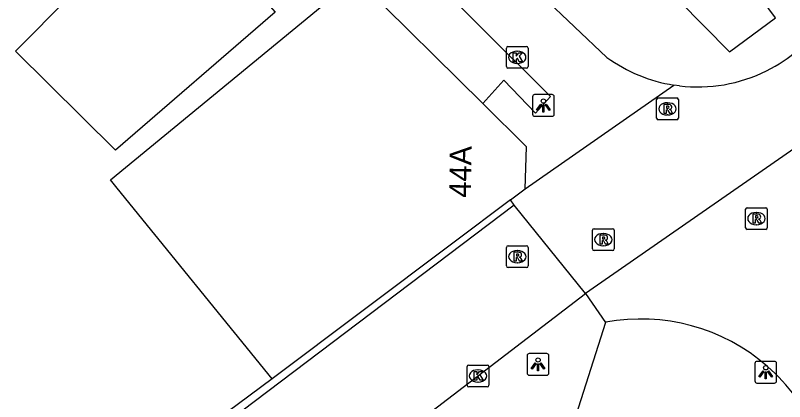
# Model space of a CAD drawing. Extents: x 161772 to 163123, y 383092 to 383917.
# Drawn here: x 162150.22 to 162185.56, y 383283.78 to 383301.51 of the extents above; entities that cross this region are included whole.
import ezdxf

# ---------------------------------------------------------------- set-up
doc = ezdxf.new("R2010")
doc.units = 0
for name, color, linetype in [('IMGEO_Kolk', 7, 'Continuous'), ('IMGEO_Lichtpunt', 7, 'Continuous'), ('IMGEO_Pand', 7, 'Continuous'), ('IMGEO_Pand_nummerreeks', 7, 'Continuous'), ('IMGEO_Rijbaan_lokaal_open', 7, 'Continuous'), ('IMGEO_Rioolput', 7, 'Continuous'), ('IMGEO_Voetpad_open', 7, 'Continuous')]:
    doc.layers.add(name, color=color, linetype=linetype)

msp = doc.modelspace()

# ---------------------------------------------------------------- linework, layer by layer
at = {"layer": 'IMGEO_Kolk'}
for p, q in [((162172.776, 383299.161), (162172.776, 383300.013)), ((162172.851, 383300.087), (162173.703, 383300.087)), ((162173.777, 383300.013), (162173.777, 383299.161)), ((162173.264, 383299.867), (162173.289, 383299.867)), ((162173.287, 383299.307), (162173.262, 383299.307)), ((162173.703, 383299.087), (162172.851, 383299.087)), ((162170.974, 383284.536), (162170.974, 383285.388)), ((162171.049, 383285.462), (162171.901, 383285.462)), ((162171.462, 383285.242), (162171.487, 383285.242)), ((162171.975, 383285.388), (162171.975, 383284.536)), ((162171.901, 383284.462), (162171.049, 383284.462)), ((162171.485, 383284.682), (162171.46, 383284.682))]:
    msp.add_line(p, q, dxfattribs=at)
for points in [[(162172.776, 383299.161), (162172.776, 383300.013)], [(162172.851, 383300.087), (162173.703, 383300.087)], [(162173.777, 383300.013), (162173.777, 383299.161)], [(162173.097, 383299.787), (162173.22, 383299.787), (162173.22, 383299.636), (162173.35, 383299.787), (162173.514, 383299.787), (162173.368, 383299.636), (162173.521, 383299.387), (162173.369, 383299.387), (162173.284, 383299.551), (162173.22, 383299.484), (162173.22, 383299.387), (162173.097, 383299.387), (162173.097, 383299.787)], [(162173.703, 383299.087), (162172.851, 383299.087)], [(162170.974, 383284.536), (162170.974, 383285.388)], [(162171.049, 383285.462), (162171.901, 383285.462)], [(162171.295, 383285.162), (162171.418, 383285.162), (162171.418, 383285.011), (162171.548, 383285.162), (162171.712, 383285.162), (162171.566, 383285.011), (162171.719, 383284.762), (162171.567, 383284.762), (162171.482, 383284.926), (162171.418, 383284.859), (162171.418, 383284.762), (162171.295, 383284.762), (162171.295, 383285.162)], [(162171.975, 383285.388), (162171.975, 383284.536)], [(162171.901, 383284.462), (162171.049, 383284.462)]]:
    msp.add_lwpolyline(points, dxfattribs=at)
for centre, start, end in [((162172.853, 383300.011), 91.552, 178.448), ((162172.853, 383300.011), 91.552, 178.448), ((162173.701, 383300.011), 1.552, 88.448), ((162173.701, 383300.011), 1.552, 88.448), ((162172.853, 383299.163), 181.552, 268.448), ((162172.853, 383299.163), 181.552, 268.448), ((162173.701, 383299.163), 271.552, 358.448), ((162173.701, 383299.163), 271.552, 358.448), ((162171.051, 383285.386), 91.552, 178.448), ((162171.051, 383285.386), 91.552, 178.448), ((162171.899, 383285.386), 1.552, 88.448), ((162171.899, 383285.386), 1.552, 88.448), ((162171.051, 383284.538), 181.552, 268.448), ((162171.051, 383284.538), 181.552, 268.448), ((162171.899, 383284.538), 271.552, 358.448), ((162171.899, 383284.538), 271.552, 358.448)]:
    msp.add_arc(centre, 0.0765, start, end, dxfattribs=at)
for centre, major_axis, ratio, start_param, end_param in [((162173.263, 383299.587), (-0.387, 0.002), 0.722429, 4.712389, 7.853982), ((162173.288, 383299.587), (-0.39, 0.002), 0.717154, 1.570796, 4.712389), ((162171.461, 383284.962), (-0.387, 0.002), 0.722429, 4.712389, 7.853982), ((162171.486, 383284.962), (-0.39, 0.002), 0.717154, 1.570796, 4.712389)]:
    msp.add_ellipse(centre, major_axis=major_axis, ratio=ratio, start_param=start_param, end_param=end_param, dxfattribs=at)
at = {"layer": 'IMGEO_Lichtpunt'}
for p, q in [((162174.882, 383297.875), (162174.074, 383297.875)), ((162174.882, 383297.875), (162174.074, 383297.875)), ((162173.98, 383297.78), (162173.98, 383296.973)), ((162173.98, 383297.78), (162173.98, 383296.973)), ((162174.976, 383296.973), (162174.976, 383297.78)), ((162174.976, 383296.973), (162174.976, 383297.78)), ((162174.074, 383296.879), (162174.882, 383296.879)), ((162174.074, 383296.879), (162174.882, 383296.879)), ((162173.733, 383285.896), (162173.733, 383285.089)), ((162173.733, 383285.896), (162173.733, 383285.089)), ((162174.635, 383285.991), (162173.827, 383285.991)), ((162174.635, 383285.991), (162173.827, 383285.991)), ((162174.729, 383285.089), (162174.729, 383285.896)), ((162174.729, 383285.089), (162174.729, 383285.896)), ((162184.194, 383285.537), (162184.194, 383284.73)), ((162184.194, 383285.537), (162184.194, 383284.73)), ((162185.096, 383285.632), (162184.288, 383285.632)), ((162185.096, 383285.632), (162184.288, 383285.632)), ((162185.19, 383284.73), (162185.19, 383285.537)), ((162185.19, 383284.73), (162185.19, 383285.537)), ((162173.827, 383284.995), (162174.635, 383284.995)), ((162173.827, 383284.995), (162174.635, 383284.995)), ((162184.288, 383284.636), (162185.096, 383284.636)), ((162184.288, 383284.636), (162185.096, 383284.636))]:
    msp.add_line(p, q, dxfattribs=at)
for points in [[(162174.354, 383297.444), (162174.393, 383297.416), (162174.205, 383297.154), (162174.167, 383297.181), (162174.354, 383297.444)], [(162174.456, 383297.396), (162174.503, 383297.396), (162174.503, 383297.074), (162174.456, 383297.074), (162174.456, 383297.396)], [(162174.566, 383297.416), (162174.604, 383297.443), (162174.791, 383297.181), (162174.752, 383297.153), (162174.566, 383297.416)], [(162174.107, 383285.56), (162174.146, 383285.532), (162173.958, 383285.27), (162173.92, 383285.297), (162174.107, 383285.56)], [(162174.209, 383285.512), (162174.256, 383285.512), (162174.256, 383285.19), (162174.209, 383285.19), (162174.209, 383285.512)], [(162174.319, 383285.532), (162174.357, 383285.559), (162174.544, 383285.297), (162174.505, 383285.269), (162174.319, 383285.532)], [(162184.568, 383285.201), (162184.607, 383285.173), (162184.419, 383284.911), (162184.381, 383284.938), (162184.568, 383285.201)], [(162184.67, 383285.153), (162184.717, 383285.153), (162184.717, 383284.831), (162184.67, 383284.831), (162184.67, 383285.153)], [(162184.78, 383285.173), (162184.818, 383285.2), (162185.005, 383284.938), (162184.966, 383284.91), (162184.78, 383285.173)]]:
    msp.add_lwpolyline(points, dxfattribs=at)
for centre in [(162174.479, 383297.578), (162174.232, 383285.694), (162184.693, 383285.335)]:
    msp.add_circle(centre, 0.0994, dxfattribs=at)
for centre, start, end in [((162174.074, 383297.78), 90, 180), ((162174.074, 383297.78), 90, 180), ((162174.882, 383297.78), 0, 90), ((162174.882, 383297.78), 0, 90), ((162174.074, 383296.973), 180, 270), ((162174.074, 383296.973), 180, 270), ((162174.882, 383296.973), 270, 0), ((162174.882, 383296.973), 270, 360), ((162173.827, 383285.896), 90, 180), ((162173.827, 383285.896), 90, 180), ((162174.635, 383285.896), 0, 90), ((162174.635, 383285.896), 0, 90), ((162184.288, 383285.537), 90, 180), ((162184.288, 383285.537), 90, 180), ((162185.096, 383285.537), 0, 90), ((162185.096, 383285.537), 0, 90), ((162173.827, 383285.089), 180, 270), ((162173.827, 383285.089), 180, 270), ((162174.635, 383285.089), 270, 0), ((162174.635, 383285.089), 270, 360), ((162184.288, 383284.73), 180, 270), ((162184.288, 383284.73), 180, 270), ((162185.096, 383284.73), 270, 0), ((162185.096, 383284.73), 270, 360)]:
    msp.add_arc(centre, 0.0946, start, end, dxfattribs=at)
at = {"layer": 'IMGEO_Pand'}
for points in [[(162157.453, 383307.551), (162157.592, 383307.692), (162161.96, 383303.384), (162161.266, 383302.68), (162162.151, 383301.655), (162154.827, 383295.325), (162150.221, 383299.868), (162152.733, 383302.416), (162152.561, 383302.586)], [(162162.023, 383284.826), (162154.904, 383293.585), (162154.593, 383293.968), (162165.867, 383303.235)], [(162171.692, 383297.467), (162166.082, 383303.022)], [(162173.647, 383293.553), (162173.706, 383295.473), (162171.692, 383297.467)], [(162172.965, 383293.041), (162173.647, 383293.553)], [(162172.965, 383293.041), (162170.324, 383291.058), (162162.023, 383284.826)]]:
    msp.add_lwpolyline(points, dxfattribs=at)
at = {"layer": 'IMGEO_Rijbaan_lokaal_open'}
for points in [[(162167.826, 383304.754), (162174.803, 383297.79), (162174.116, 383297.031), (162172.66, 383298.532), (162171.692, 383297.467)], [(162177.4, 383299.583), (162174.427, 383302.411)], [(162173.647, 383293.553), (162180.472, 383298.312)], [(162180.728, 383298.277), (162180.472, 383298.312)], [(162187.69, 383296.571), (162176.419, 383288.739)], [(162173.143, 383292.801), (162172.965, 383293.041)], [(162173.143, 383292.801), (162157.047, 383280.641), (162150.836, 383275.949)], [(162176.419, 383288.739), (162173.143, 383292.801)], [(162163.997, 383279.241), (162176.419, 383288.739)], [(162176.419, 383288.739), (162177.338, 383287.422)]]:
    msp.add_lwpolyline(points, dxfattribs=at)
for centre, radius, start, end in [((162181.536, 383305.369), 7.152, 296.5496, 310.7406), ((162181.575, 383305.326), 7.1, 233.983, 261.0637), ((162181.57, 383305.322), 7.095, 263.1848, 296.4768), ((162178.973, 383278.771), 8.805, 48.8168, 100.7043), ((162178.954, 383278.748), 8.834, 36.4217, 48.8206)]:
    msp.add_arc(centre, radius, start, end, dxfattribs=at)
at = {"layer": 'IMGEO_Rioolput'}
for p, q in [((162179.679, 383296.794), (162179.679, 383297.646)), ((162179.754, 383297.72), (162180.606, 383297.72)), ((162180.68, 383297.646), (162180.68, 383296.794)), ((162180.167, 383297.5), (162180.192, 383297.5)), ((162180.19, 383296.94), (162180.165, 383296.94)), ((162180.606, 383296.72), (162179.754, 383296.72)), ((162183.765, 383291.759), (162183.765, 383292.611)), ((162183.84, 383292.685), (162184.692, 383292.685)), ((162184.766, 383292.611), (162184.766, 383291.759)), ((162184.253, 383292.465), (162184.278, 383292.465)), ((162184.276, 383291.905), (162184.251, 383291.905)), ((162176.731, 383290.794), (162176.731, 383291.646)), ((162176.806, 383291.72), (162177.658, 383291.72)), ((162177.732, 383291.646), (162177.732, 383290.794)), ((162184.692, 383291.685), (162183.84, 383291.685)), ((162177.219, 383291.5), (162177.244, 383291.5)), ((162172.781, 383290.012), (162172.781, 383290.864)), ((162172.856, 383290.938), (162173.708, 383290.938)), ((162173.782, 383290.864), (162173.782, 383290.012)), ((162177.242, 383290.94), (162177.217, 383290.94)), ((162173.269, 383290.718), (162173.294, 383290.718)), ((162177.658, 383290.72), (162176.806, 383290.72)), ((162173.292, 383290.158), (162173.267, 383290.158)), ((162173.708, 383289.938), (162172.856, 383289.938))]:
    msp.add_line(p, q, dxfattribs=at)
for points in [[(162179.679, 383296.794), (162179.679, 383297.646)], [(162179.754, 383297.72), (162180.606, 383297.72)], [(162180.68, 383297.646), (162180.68, 383296.794)], [(162180.268, 383297.418), (162180.016, 383297.42), (162180.016, 383297.02)], [(162180.016, 383297.02), (162180.14, 383297.02), (162180.14, 383297.182), (162180.151, 383297.182)], [(162180.194, 383297.339), (162180.14, 383297.339), (162180.14, 383297.258)], [(162180.14, 383297.258), (162180.192, 383297.258)], [(162180.198, 383297.153), (162180.269, 383297.02), (162180.409, 383297.02), (162180.344, 383297.146)], [(162180.606, 383296.72), (162179.754, 383296.72)], [(162183.765, 383291.759), (162183.765, 383292.611)], [(162183.84, 383292.685), (162184.692, 383292.685)], [(162184.766, 383292.611), (162184.766, 383291.759)], [(162184.354, 383292.383), (162184.102, 383292.385), (162184.102, 383291.985)], [(162184.28, 383292.304), (162184.226, 383292.304), (162184.226, 383292.223)], [(162184.226, 383292.223), (162184.278, 383292.223)], [(162184.102, 383291.985), (162184.226, 383291.985), (162184.226, 383292.147), (162184.237, 383292.147)], [(162184.284, 383292.118), (162184.355, 383291.985), (162184.495, 383291.985), (162184.43, 383292.111)], [(162176.731, 383290.794), (162176.731, 383291.646)], [(162176.806, 383291.72), (162177.658, 383291.72)], [(162177.732, 383291.646), (162177.732, 383290.794)], [(162184.692, 383291.685), (162183.84, 383291.685)], [(162177.32, 383291.418), (162177.068, 383291.42), (162177.068, 383291.02)], [(162177.068, 383291.02), (162177.192, 383291.02), (162177.192, 383291.182), (162177.203, 383291.182)], [(162177.246, 383291.339), (162177.192, 383291.339), (162177.192, 383291.258)], [(162177.192, 383291.258), (162177.244, 383291.258)], [(162172.781, 383290.012), (162172.781, 383290.864)], [(162172.856, 383290.938), (162173.708, 383290.938)], [(162173.782, 383290.864), (162173.782, 383290.012)], [(162177.25, 383291.153), (162177.321, 383291.02), (162177.461, 383291.02), (162177.396, 383291.146)], [(162173.37, 383290.636), (162173.118, 383290.638), (162173.118, 383290.238)], [(162173.296, 383290.557), (162173.242, 383290.557), (162173.242, 383290.476)], [(162173.242, 383290.476), (162173.294, 383290.476)], [(162177.658, 383290.72), (162176.806, 383290.72)], [(162173.118, 383290.238), (162173.242, 383290.238), (162173.242, 383290.4), (162173.253, 383290.4)], [(162173.3, 383290.371), (162173.371, 383290.238), (162173.511, 383290.238), (162173.446, 383290.364)], [(162173.708, 383289.938), (162172.856, 383289.938)]]:
    msp.add_lwpolyline(points, dxfattribs=at)
for centre, radius, start, end in [((162179.756, 383297.644), 0.0765, 91.552, 178.448), ((162179.756, 383297.644), 0.0765, 91.552, 178.448), ((162180.604, 383297.644), 0.0765, 1.552, 88.448), ((162180.604, 383297.644), 0.0765, 1.552, 88.448), ((162180.15, 383297.129), 0.0533, 26.0293, 88.6989), ((162180.176, 383297.447), 0.19, 274.7715, 282.9687), ((162180.2, 383297.243), 0.0964, 77.0061, 93.1865), ((162180.214, 383297.3), 0.0378, 276.6634, 79.6772), ((162180.267, 383297.308), 0.109, 350.3612, 89.416), ((162180.265, 383297.308), 0.112, 277.5842, 350.9817), ((162180.249, 383297.093), 0.108, 29.5134, 73.7905), ((162179.756, 383296.796), 0.0765, 181.552, 268.448), ((162179.756, 383296.796), 0.0765, 181.552, 268.448), ((162180.604, 383296.796), 0.0765, 271.552, 358.448), ((162180.604, 383296.796), 0.0765, 271.552, 358.448), ((162183.842, 383292.609), 0.0765, 91.552, 178.448), ((162183.842, 383292.609), 0.0765, 91.552, 178.448), ((162184.69, 383292.609), 0.0765, 1.552, 88.448), ((162184.69, 383292.609), 0.0765, 1.552, 88.448), ((162184.262, 383292.412), 0.19, 274.7715, 282.9687), ((162184.286, 383292.208), 0.0964, 77.0061, 93.1865), ((162184.3, 383292.265), 0.0378, 276.6634, 79.6772), ((162184.353, 383292.273), 0.109, 350.3612, 89.416), ((162184.351, 383292.273), 0.112, 277.5842, 350.9817), ((162184.236, 383292.094), 0.0533, 26.0293, 88.6989), ((162184.335, 383292.058), 0.108, 29.5134, 73.7905), ((162176.808, 383291.644), 0.0765, 91.552, 178.448), ((162176.808, 383291.644), 0.0765, 91.552, 178.448), ((162177.656, 383291.644), 0.0765, 1.552, 88.448), ((162177.656, 383291.644), 0.0765, 1.552, 88.448), ((162183.842, 383291.761), 0.0765, 181.552, 268.448), ((162183.842, 383291.761), 0.0765, 181.552, 268.448), ((162184.69, 383291.761), 0.0765, 271.552, 358.448), ((162184.69, 383291.761), 0.0765, 271.552, 358.448), ((162177.202, 383291.129), 0.0533, 26.0293, 88.6989), ((162177.228, 383291.447), 0.19, 274.7715, 282.9687), ((162177.252, 383291.243), 0.0964, 77.0061, 93.1865), ((162177.266, 383291.3), 0.0378, 276.6634, 79.6772), ((162177.319, 383291.308), 0.109, 350.3612, 89.416), ((162177.317, 383291.308), 0.112, 277.5842, 350.9817), ((162177.301, 383291.093), 0.108, 29.5134, 73.7905), ((162172.858, 383290.862), 0.0765, 91.552, 178.448), ((162172.858, 383290.862), 0.0765, 91.552, 178.448), ((162173.706, 383290.862), 0.0765, 1.552, 88.448), ((162173.706, 383290.862), 0.0765, 1.552, 88.448), ((162173.278, 383290.665), 0.19, 274.7715, 282.9687), ((162173.302, 383290.461), 0.0964, 77.0061, 93.1865), ((162173.316, 383290.518), 0.0378, 276.6634, 79.6772), ((162173.369, 383290.526), 0.109, 350.3612, 89.416), ((162173.367, 383290.526), 0.112, 277.5842, 350.9817), ((162176.808, 383290.796), 0.0765, 181.552, 268.448), ((162176.808, 383290.796), 0.0765, 181.552, 268.448), ((162177.656, 383290.796), 0.0765, 271.552, 358.448), ((162177.656, 383290.796), 0.0765, 271.552, 358.448), ((162173.252, 383290.347), 0.0533, 26.0293, 88.6989), ((162173.351, 383290.311), 0.108, 29.5134, 73.7905), ((162172.858, 383290.014), 0.0765, 181.552, 268.448), ((162172.858, 383290.014), 0.0765, 181.552, 268.448), ((162173.706, 383290.014), 0.0765, 271.552, 358.448), ((162173.706, 383290.014), 0.0765, 271.552, 358.448)]:
    msp.add_arc(centre, radius, start, end, dxfattribs=at)
for centre, major_axis, ratio, start_param, end_param in [((162180.166, 383297.22), (-0.387, 0.002), 0.722429, 4.712389, 7.853982), ((162180.191, 383297.22), (-0.39, 0.002), 0.717154, 1.570796, 4.712389), ((162184.252, 383292.185), (-0.387, 0.002), 0.722429, 4.712389, 7.853982), ((162184.277, 383292.185), (-0.39, 0.002), 0.717154, 1.570796, 4.712389), ((162177.218, 383291.22), (-0.387, 0.002), 0.722429, 4.712389, 7.853982), ((162177.243, 383291.22), (-0.39, 0.002), 0.717154, 1.570796, 4.712389), ((162173.268, 383290.438), (-0.387, 0.002), 0.722429, 4.712389, 7.853982), ((162173.293, 383290.438), (-0.39, 0.002), 0.717154, 1.570796, 4.712389)]:
    msp.add_ellipse(centre, major_axis=major_axis, ratio=ratio, start_param=start_param, end_param=end_param, dxfattribs=at)
at = {"layer": 'IMGEO_Voetpad_open'}
for points in [[(162183.025, 383299.842), (162185.146, 383301.407), (162183.297, 383303.888), (162180.696, 383302.198), (162183.025, 383299.842)], [(162177.338, 383287.422), (162175.857, 383282.807)], [(162162.023, 383284.826), (162151.248, 383276.835)]]:
    msp.add_lwpolyline(points, dxfattribs=at)

# ---------------------------------------------------------------- texts
at = {"layer": 'IMGEO_Pand_nummerreeks'}
msp.add_text('44A', height=1, rotation=88.9001, dxfattribs=at).set_placement((162171.141, 383293.134))

doc.saveas('drawing.dxf')
